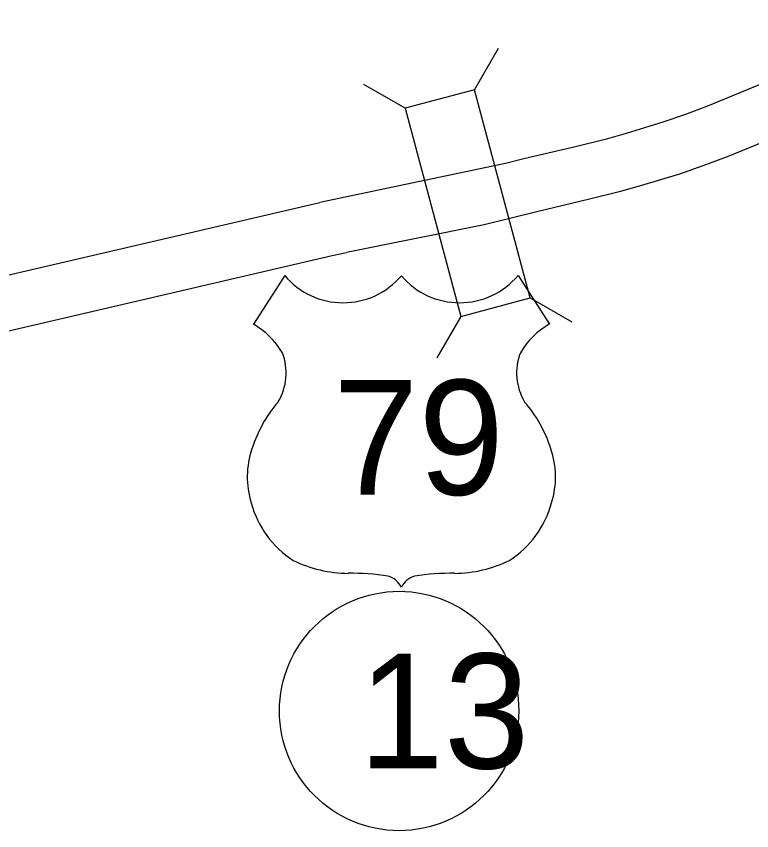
# Model space of a CAD drawing. Extents: x -939622 to -934222, y 1383701 to 1385301.
# Drawn here: x -936041.18 to -936029.01, y 1384110.93 to 1384124.41 of the extents above; entities that cross this region are included whole.
import ezdxf

# ---------------------------------------------------------------- set-up
doc = ezdxf.new("R2010")
doc.units = 0
for name, color, linetype in [('Level 15', 7, 'Continuous'), ('Level 20', 7, 'Continuous'), ('Level 22', 7, 'Continuous'), ('Level 27', 7, 'Continuous')]:
    doc.layers.add(name, color=color, linetype=linetype)

msp = doc.modelspace()

# ---------------------------------------------------------------- linework, layer by layer
at = {"layer": 'Level 15'}
for points in [[(-936017.163, 1384130.687), (-936020.292, 1384128.377), (-936021.36, 1384127.544), (-936023.552, 1384125.807), (-936023.769, 1384125.636), (-936024.002, 1384125.463), (-936024.244, 1384125.3), (-936024.424, 1384125.179), (-936024.715, 1384125.009), (-936024.929, 1384124.899), (-936025.355, 1384124.698), (-936025.789, 1384124.518), (-936026.362, 1384124.274), (-936027.23, 1384123.933), (-936028.386, 1384123.474), (-936029.74, 1384122.918), (-936030.12, 1384122.777), (-936030.481, 1384122.652), (-936031.087, 1384122.468), (-936031.435, 1384122.369), (-936031.903, 1384122.252), (-936032.777, 1384122.046), (-936033.083, 1384121.968), (-936036.154, 1384121.324)], [(-936016.665, 1384129.936), (-936019.748, 1384127.66), (-936020.803, 1384126.837), (-936022.995, 1384125.1), (-936023.223, 1384124.921), (-936023.481, 1384124.728), (-936023.743, 1384124.552), (-936023.947, 1384124.416), (-936024.281, 1384124.22), (-936024.531, 1384124.092), (-936024.99, 1384123.875), (-936025.44, 1384123.688), (-936026.022, 1384123.441), (-936026.899, 1384123.096), (-936028.049, 1384122.639), (-936029.412, 1384122.08), (-936029.816, 1384121.93), (-936030.202, 1384121.796), (-936030.833, 1384121.605), (-936031.203, 1384121.5), (-936031.69, 1384121.378), (-936032.562, 1384121.172), (-936033.438, 1384120.954), (-936035.713, 1384120.501)], [(-936047.718, 1384118.168), (-936047.494, 1384118.318), (-936047.347, 1384118.403), (-936047.095, 1384118.541), (-936046.857, 1384118.667), (-936046.631, 1384118.775), (-936046.288, 1384118.916), (-936045.793, 1384119.075), (-936042.132, 1384119.934), (-936036.154, 1384121.324)], [(-936047.186, 1384117.44), (-936047.017, 1384117.554), (-936046.906, 1384117.619), (-936046.668, 1384117.748), (-936046.451, 1384117.864), (-936046.266, 1384117.952), (-936045.979, 1384118.07), (-936045.552, 1384118.208), (-936041.927, 1384119.058), (-936035.952, 1384120.447), (-936035.713, 1384120.501)]]:
    msp.add_lwpolyline(points, dxfattribs=at)
at = {"layer": 'Level 20'}
for p, q in [((-936033.596, 1384123.192), (-936033.2, 1384123.878)), ((-936033.596, 1384123.192), (-936033.2, 1384123.878)), ((-936034.744, 1384122.884), (-936035.429, 1384123.28)), ((-936034.744, 1384122.884), (-936035.429, 1384123.28)), ((-936032.673, 1384119.749), (-936031.987, 1384119.354)), ((-936032.673, 1384119.749), (-936031.987, 1384119.354)), ((-936033.821, 1384119.442), (-936034.217, 1384118.756)), ((-936033.821, 1384119.442), (-936034.217, 1384118.756))]:
    msp.add_line(p, q, dxfattribs=at)
msp.add_lwpolyline([(-936032.673, 1384119.749), (-936033.596, 1384123.192), (-936034.744, 1384122.884), (-936033.821, 1384119.442)], close=True, dxfattribs=at)
msp.add_lwpolyline([(-936032.673, 1384119.749), (-936033.596, 1384123.192), (-936034.744, 1384122.884), (-936033.821, 1384119.442)], close=True, dxfattribs=at)
at = {"layer": 'Level 22'}
for p, q in [((-936036.736, 1384120.118), (-936037.255, 1384119.314)), ((-936032.875, 1384120.118), (-936032.356, 1384119.314))]:
    msp.add_line(p, q, dxfattribs=at)
for centre, radius, start, end in [((-936035.769, 1384120.931), 1.264, 220.075, 319.6701), ((-936033.842, 1384120.931), 1.264, 220.3299, 319.925), ((-936037.933, 1384118.149), 1.349, 30.7809, 59.9883), ((-936031.677, 1384118.149), 1.349, 120.0117, 149.2191), ((-936037.637, 1384118.505), 0.925, 328.8105, 21.2108), ((-936031.974, 1384118.505), 0.925, 158.7892, 211.1895), ((-936035.218, 1384116.609), 2.157, 138.9565, 162.6913), ((-936034.392, 1384116.609), 2.157, 17.3087, 41.0435), ((-936035.93, 1384116.786), 1.426, 160.9576, 197.3819), ((-936033.68, 1384116.786), 1.426, 342.6181, 19.0424), ((-936035.698, 1384116.79), 1.65, 195.1074, 237.1312), ((-936033.912, 1384116.79), 1.65, 302.8688, 344.8926), ((-936035.668, 1384117.309), 2.118, 244.0771, 269.5779), ((-936033.943, 1384117.309), 2.118, 270.4221, 295.9229), ((-936035.619, 1384111.312), 3.88, 81.1942, 90.9539), ((-936035.133, 1384114.79), 0.372, 28.0342, 72.9864), ((-936034.477, 1384114.79), 0.372, 107.0136, 151.9658), ((-936033.992, 1384111.312), 3.88, 89.0461, 98.8058)]:
    msp.add_arc(centre, radius, start, end, dxfattribs=at)
at = {"layer": 'Level 27'}
msp.add_circle((-936034.842, 1384112.914), 1.98, dxfattribs=at)

# ---------------------------------------------------------------- texts
at = {"layer": 'Level 22'}
msp.add_text('79', height=1.9008, dxfattribs=at).set_placement((-936035.935, 1384116.49))
at = {"layer": 'Level 27'}
msp.add_text('13', height=1.9008, dxfattribs=at).set_placement((-936035.515, 1384111.963))

doc.saveas('drawing.dxf')
